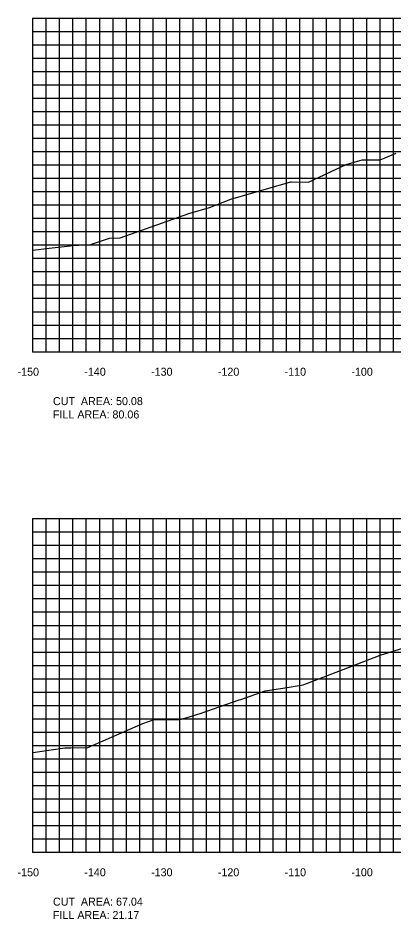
# Model space of a CAD drawing. Extents: x 1800880 to 1818864, y 245271 to 250560.
# Drawn here: x 1802478.8 to 1802535.1, y 250089.4 to 250224.4 of the extents above; entities that cross this region are included whole.
import ezdxf

# ---------------------------------------------------------------- set-up
doc = ezdxf.new("R2010")
doc.units = 0
for name, color, linetype in [('CL-CNST', 7, 'Continuous'), ('DESIGN - DRAINAGE - Bridges', 7, 'Continuous'), ('DRAINAGETXT', 7, 'Continuous'), ('Level 46', 7, 'Continuous')]:
    doc.layers.add(name, color=color, linetype=linetype)

msp = doc.modelspace()

# ---------------------------------------------------------------- linework, layer by layer
at = {"layer": 'CL-CNST'}
for points in [[(1802481, 250189.66), (1802483.44, 250189.95), (1802487.04, 250190.37), (1802489.62, 250190.49), (1802492.45, 250191.47), (1802494.06, 250191.48), (1802504.36, 250195.13), (1802507.45, 250196.03), (1802510.64, 250197.29), (1802519.64, 250199.88), (1802519.72, 250199.88), (1802522.3, 250199.83), (1802527.93, 250202.48), (1802530.31, 250203.18), (1802532.11, 250203.18), (1802533.01, 250203.18), (1802535.41, 250204.17)], [(1802481, 250114.39), (1802481.68, 250114.48), (1802485.78, 250115.07), (1802486.66, 250115.08), (1802489.21, 250115.12), (1802497.45, 250118.7), (1802499.16, 250119.32), (1802500.81, 250119.32), (1802501.22, 250119.32), (1802503.08, 250119.32), (1802504.62, 250119.78), (1802506.19, 250120.25), (1802511.88, 250122.28), (1802512.16, 250122.33), (1802515.79, 250123.62), (1802519.09, 250124.14), (1802521.5, 250124.51), (1802528.11, 250127.05), (1802533.03, 250128.95), (1802538.79, 250130.78)]]:
    msp.add_lwpolyline(points, dxfattribs=at)
at = {"layer": 'DESIGN - DRAINAGE - Bridges'}
for p, q in [((1802480.94, 250224.43), (1802481, 250224.43)), ((1802481, 250174.43), (1802481, 250224.43)), ((1802480.94, 250214.43), (1802481, 250214.43)), ((1802480.94, 250204.43), (1802481, 250204.43)), ((1802480.94, 250194.43), (1802481, 250194.43)), ((1802480.94, 250184.43), (1802481, 250184.43)), ((1802480.94, 250174.43), (1802481, 250174.43)), ((1802481, 250174.43), (1802781, 250174.43)), ((1802481, 250174.37), (1802481, 250174.43)), ((1802491, 250174.37), (1802491, 250174.43)), ((1802501, 250174.37), (1802501, 250174.43)), ((1802511, 250174.37), (1802511, 250174.43)), ((1802521, 250174.37), (1802521, 250174.43)), ((1802531, 250174.37), (1802531, 250174.43)), ((1802480.94, 250149.43), (1802481, 250149.43)), ((1802481, 250099.43), (1802481, 250149.43)), ((1802480.94, 250139.43), (1802481, 250139.43)), ((1802480.94, 250129.43), (1802481, 250129.43)), ((1802480.94, 250119.43), (1802481, 250119.43)), ((1802480.94, 250109.43), (1802481, 250109.43)), ((1802480.94, 250099.43), (1802481, 250099.43)), ((1802481, 250099.43), (1802781, 250099.43)), ((1802481, 250099.37), (1802481, 250099.43)), ((1802491, 250099.37), (1802491, 250099.43)), ((1802501, 250099.37), (1802501, 250099.43)), ((1802511, 250099.37), (1802511, 250099.43)), ((1802521, 250099.37), (1802521, 250099.43)), ((1802531, 250099.37), (1802531, 250099.43))]:
    msp.add_line(p, q, dxfattribs=at)
at = {"layer": 'Level 46'}
for p, q in [((1802481, 250224.43), (1802781, 250224.43)), ((1802481, 250174.43), (1802481, 250224.43)), ((1802483, 250174.43), (1802483, 250224.43)), ((1802485, 250174.43), (1802485, 250224.43)), ((1802487, 250174.43), (1802487, 250224.43)), ((1802489, 250174.43), (1802489, 250224.43)), ((1802491, 250174.43), (1802491, 250224.43)), ((1802493, 250174.43), (1802493, 250224.43)), ((1802495, 250174.43), (1802495, 250224.43)), ((1802497, 250174.43), (1802497, 250224.43)), ((1802499, 250174.43), (1802499, 250224.43)), ((1802501, 250174.43), (1802501, 250224.43)), ((1802503, 250174.43), (1802503, 250224.43)), ((1802505, 250174.43), (1802505, 250224.43)), ((1802507, 250174.43), (1802507, 250224.43)), ((1802509, 250174.43), (1802509, 250224.43)), ((1802511, 250174.43), (1802511, 250224.43)), ((1802513, 250174.43), (1802513, 250224.43)), ((1802515, 250174.43), (1802515, 250224.43)), ((1802517, 250174.43), (1802517, 250224.43)), ((1802519, 250174.43), (1802519, 250224.43)), ((1802521, 250174.43), (1802521, 250224.43)), ((1802523, 250174.43), (1802523, 250224.43)), ((1802525, 250174.43), (1802525, 250224.43)), ((1802527, 250174.43), (1802527, 250224.43)), ((1802529, 250174.43), (1802529, 250224.43)), ((1802531, 250174.43), (1802531, 250224.43)), ((1802533, 250174.43), (1802533, 250224.43)), ((1802535, 250174.43), (1802535, 250224.43)), ((1802481, 250222.43), (1802781, 250222.43)), ((1802481, 250220.43), (1802781, 250220.43)), ((1802481, 250218.43), (1802781, 250218.43)), ((1802481, 250216.43), (1802781, 250216.43)), ((1802481, 250214.43), (1802781, 250214.43)), ((1802481, 250212.43), (1802781, 250212.43)), ((1802481, 250210.43), (1802781, 250210.43)), ((1802481, 250208.43), (1802781, 250208.43)), ((1802481, 250206.43), (1802781, 250206.43)), ((1802481, 250204.43), (1802781, 250204.43)), ((1802481, 250202.43), (1802781, 250202.43)), ((1802481, 250200.43), (1802781, 250200.43)), ((1802481, 250198.43), (1802781, 250198.43)), ((1802481, 250196.43), (1802781, 250196.43)), ((1802481, 250194.43), (1802781, 250194.43)), ((1802481, 250192.43), (1802781, 250192.43)), ((1802481, 250190.43), (1802781, 250190.43)), ((1802481, 250188.43), (1802781, 250188.43)), ((1802481, 250186.43), (1802781, 250186.43)), ((1802481, 250184.43), (1802781, 250184.43)), ((1802481, 250182.43), (1802781, 250182.43)), ((1802481, 250180.43), (1802781, 250180.43)), ((1802481, 250178.43), (1802781, 250178.43)), ((1802481, 250176.43), (1802781, 250176.43)), ((1802481, 250174.43), (1802781, 250174.43)), ((1802481, 250149.43), (1802781, 250149.43)), ((1802481, 250099.43), (1802481, 250149.43)), ((1802483, 250099.43), (1802483, 250149.43)), ((1802485, 250099.43), (1802485, 250149.43)), ((1802487, 250099.43), (1802487, 250149.43)), ((1802489, 250099.43), (1802489, 250149.43)), ((1802491, 250099.43), (1802491, 250149.43)), ((1802493, 250099.43), (1802493, 250149.43)), ((1802495, 250099.43), (1802495, 250149.43)), ((1802497, 250099.43), (1802497, 250149.43)), ((1802499, 250099.43), (1802499, 250149.43)), ((1802501, 250099.43), (1802501, 250149.43)), ((1802503, 250099.43), (1802503, 250149.43)), ((1802505, 250099.43), (1802505, 250149.43)), ((1802507, 250099.43), (1802507, 250149.43)), ((1802509, 250099.43), (1802509, 250149.43)), ((1802511, 250099.43), (1802511, 250149.43)), ((1802513, 250099.43), (1802513, 250149.43)), ((1802515, 250099.43), (1802515, 250149.43)), ((1802517, 250099.43), (1802517, 250149.43)), ((1802519, 250099.43), (1802519, 250149.43)), ((1802521, 250099.43), (1802521, 250149.43)), ((1802523, 250099.43), (1802523, 250149.43)), ((1802525, 250099.43), (1802525, 250149.43)), ((1802527, 250099.43), (1802527, 250149.43)), ((1802529, 250099.43), (1802529, 250149.43)), ((1802531, 250099.43), (1802531, 250149.43)), ((1802533, 250099.43), (1802533, 250149.43)), ((1802535, 250099.43), (1802535, 250149.43)), ((1802481, 250147.43), (1802781, 250147.43)), ((1802481, 250145.43), (1802781, 250145.43)), ((1802481, 250143.43), (1802781, 250143.43)), ((1802481, 250141.43), (1802781, 250141.43)), ((1802481, 250139.43), (1802781, 250139.43)), ((1802481, 250137.43), (1802781, 250137.43)), ((1802481, 250135.43), (1802781, 250135.43)), ((1802481, 250133.43), (1802781, 250133.43)), ((1802481, 250131.43), (1802781, 250131.43)), ((1802481, 250129.43), (1802781, 250129.43)), ((1802481, 250127.43), (1802781, 250127.43)), ((1802481, 250125.43), (1802781, 250125.43)), ((1802481, 250123.43), (1802781, 250123.43)), ((1802481, 250121.43), (1802781, 250121.43)), ((1802481, 250119.43), (1802781, 250119.43)), ((1802481, 250117.43), (1802781, 250117.43)), ((1802481, 250115.43), (1802781, 250115.43)), ((1802481, 250113.43), (1802781, 250113.43)), ((1802481, 250111.43), (1802781, 250111.43)), ((1802481, 250109.43), (1802781, 250109.43)), ((1802481, 250107.43), (1802781, 250107.43)), ((1802481, 250105.43), (1802781, 250105.43)), ((1802481, 250103.43), (1802781, 250103.43)), ((1802481, 250101.43), (1802781, 250101.43)), ((1802481, 250099.43), (1802781, 250099.43))]:
    msp.add_line(p, q, dxfattribs=at)

# ---------------------------------------------------------------- texts
for s, p in [('-150', (1802478.7, 250170.83)), ('-140', (1802488.7, 250170.83)), ('-130', (1802498.7, 250170.83)), ('-120', (1802508.7, 250170.83)), ('-110', (1802518.7, 250170.83)), ('-100', (1802528.7, 250170.83)), ('-150', (1802478.7, 250095.83)), ('-140', (1802488.7, 250095.83)), ('-130', (1802498.7, 250095.83)), ('-120', (1802508.7, 250095.83)), ('-110', (1802518.7, 250095.83)), ('-100', (1802528.7, 250095.83))]:
    msp.add_text(s, height=1.2).set_placement(p)
at = {"layer": 'DESIGN - DRAINAGE - Bridges'}
for p in [(1802481, 250174.43), (1802481, 250099.43)]:
    msp.add_text('-', height=0.0001, dxfattribs=at).set_placement(p)
at = {"layer": 'DRAINAGETXT'}
for s, p in [('CUT  AREA: 50.08', (1802484, 250166.43)), ('FILL AREA: 80.06', (1802484, 250164.43)), ('CUT  AREA: 67.04', (1802484, 250091.43)), ('FILL AREA: 21.17', (1802484, 250089.43))]:
    msp.add_text(s, height=1.2, dxfattribs=at).set_placement(p)

doc.saveas('drawing.dxf')
